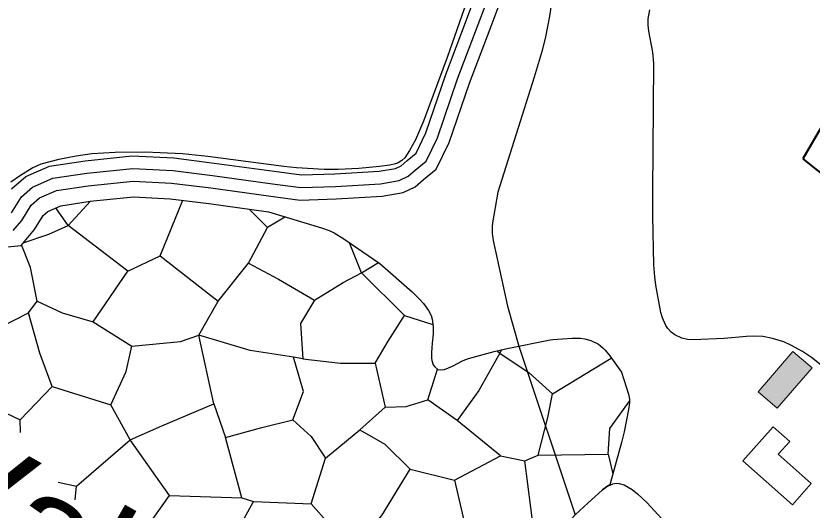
# Model space of a CAD drawing. Extents: x -64005 to -55000, y -89025 to -80000.
# Drawn here: x -62360 to -61726, y -88023 to -87630 of the extents above; entities that cross this region are included whole.
import ezdxf
from ezdxf.enums import TextEntityAlignment as Align

# ---------------------------------------------------------------- set-up
doc = ezdxf.new("R2010")
doc.units = 0
doc.header["$LTSCALE"] = 32
doc.linetypes.add('DOT_DASHED', pattern=[7.7, 5, -1.2, 0.3, -1.2])
doc.linetypes.add('LONG_DASHED', pattern=[7.5, 6, -1.5])
for name, color, linetype, lineweight in [('18', 7, 'Continuous', 25), ('19', 7, 'Continuous', 25), ('2', 7, 'Continuous', 25), ('24', 7, 'Continuous', 25), ('31', 7, 'Continuous', 25), ('39', 7, 'LONG_DASHED', 25), ('7', 7, 'Continuous', 13), ('8', 7, 'Continuous', 25)]:
    doc.layers.add(name, color=color, linetype=linetype, lineweight=lineweight)

msp = doc.modelspace()

# ---------------------------------------------------------------- hatches: boundary and pattern name
at = {"layer": '7'}
msp.add_hatch(color=256, dxfattribs=at).paths.add_polyline_path([(-61741.17, -87896.84), (-61768.83, -87929.11), (-61753.65, -87942.12), (-61725.99, -87909.85)])

# ---------------------------------------------------------------- linework, layer by layer
at = {"layer": '18', "linetype": 'DOT_DASHED', "lineweight": 40}
msp.add_lwpolyline([(-62031.28, -86290.37), (-61300.5, -86486.3), (-61179.73, -86532.12), (-61069.18, -86626.02), (-60966.6, -86696.29), (-60858.8, -86771.78), (-60980.4, -86988.93), (-61117.47, -87235.6), (-61208.88, -87325.91), (-61262.1, -87419.12), (-61406.49, -87469.74), (-61549.57, -87520.74), (-61667.76, -87630.06), (-61733.17, -87743.6), (-61632.21, -87825.64), (-61575.32, -87886.11)], dxfattribs=at)
at = {"layer": '19'}
for p, q in [((-62084.54, -87834.5), (-62070.96, -87826.21)), ((-62050.19, -87868.43), (-62027.66, -87875.47)), ((-62355.93, -87961.36), (-62356.24, -87951.24)), ((-61888.14, -87978.58), (-61884.53, -87994.28)), ((-62312.43, -88015), (-62311.33, -88004.12))]:
    msp.add_line(p, q, dxfattribs=at)
for points in [[(-62520.95, -87779.92), (-62504.77, -87785.01), (-62462.95, -87802.21), (-62438.59, -87810.68), (-62426.33, -87813.13), (-62400.26, -87814.83), (-62377.53, -87814.19), (-62371.76, -87814.19), (-62355.49, -87812.56), (-62344.71, -87799.99), (-62337.87, -87788.75), (-62334.09, -87785.5), (-62323.82, -87780.95), (-62300.39, -87777.46), (-62266.04, -87773.95), (-62236.72, -87775.38), (-62206.09, -87779.28), (-62158.49, -87785.76)], [(-62300.18, -87777.44), (-62317.94, -87796.62), (-62327.83, -87782.73)], [(-62270.38, -87833.16), (-62244.84, -87820.84), (-62226.65, -87776.66)], [(-62145.06, -87789.82), (-62159.46, -87798.39), (-62173.97, -87783.65)], [(-62158.49, -87785.76), (-62116.37, -87798.49), (-62110.15, -87800.78), (-62106.15, -87802.68), (-62098.57, -87807.24), (-62070.03, -87826.85)], [(-62353.81, -87810.6), (-62333.34, -87803.65), (-62317.94, -87796.62)], [(-62342.6, -87856.96), (-62322.78, -87866.22), (-62298.12, -87873.26), (-62270.38, -87833.16), (-62317.94, -87796.62)], [(-62244.84, -87820.84), (-62198.61, -87856.96), (-62174.38, -87826.56), (-62159.46, -87798.39)], [(-62121.96, -87856.09), (-62099.06, -87841.99), (-62084.54, -87834.5), (-62094, -87810.38)], [(-62414.81, -87843.74), (-62409.09, -87866.65), (-62397.63, -87890.45), (-62349.63, -87866.22), (-62342.6, -87856.96), (-62347.88, -87830.08), (-62355.03, -87812.02)], [(-62174.38, -87826.56), (-62150.59, -87839.34), (-62121.96, -87856.09), (-62132.96, -87874.6), (-62131.22, -87902.79), (-62138.71, -87901.46)], [(-62070.03, -87826.85), (-62044.28, -87849.52), (-62038.05, -87855.52), (-62035.18, -87858.79), (-62031.16, -87864.27), (-62029.07, -87868.44), (-62028.21, -87871.33), (-62027.42, -87877.27), (-62027.57, -87882.89), (-62028.36, -87890.38), (-62028.54, -87894.13), (-62028.73, -87897.51), (-62028.93, -87901.99), (-62028.67, -87904.23), (-62027.43, -87907.57), (-62026.29, -87909.23), (-62023.85, -87911.14), (-62022.02, -87911.66), (-62018.43, -87911.34), (-62012.12, -87908.57), (-62003.7, -87904.19), (-61999.32, -87902.56), (-61978.92, -87896.9), (-61968.59, -87894.47), (-61934.49, -87887.79), (-61932.25, -87887.44), (-61916.89, -87886.37), (-61910.21, -87886.39), (-61906.88, -87886.78), (-61901.9, -87888.13), (-61896.01, -87891.23), (-61892.59, -87893.93), (-61890.54, -87895.95), (-61886.91, -87900.42), (-61877.65, -87913.5)], [(-62131.22, -87902.79), (-62101.26, -87906.31), (-62073.53, -87906.31), (-62063.4, -87888.69), (-62050.19, -87868.43), (-62084.54, -87834.5)], [(-62298.12, -87873.26), (-62267.3, -87892.66), (-62228.55, -87889.12), (-62214.02, -87883.83), (-62198.61, -87856.96)], [(-62416.58, -87926.57), (-62385.31, -87937.59), (-62356.24, -87951.24), (-62330.7, -87924.82), (-62340.39, -87898.38), (-62349.63, -87866.22)], [(-62268.61, -87967.11), (-62243.52, -87956.1), (-62202.12, -87938.47), (-62214.02, -87883.83)], [(-62202.12, -87938.47), (-62192.89, -87965.35), (-62163.82, -87957.42), (-62139.16, -87951.24), (-62130.79, -87928.77), (-62138.71, -87901.46), (-62173.06, -87896.17), (-62214.02, -87883.83)], [(-62330.7, -87924.82), (-62284.03, -87939.36), (-62271.7, -87912.92), (-62267.3, -87892.66)], [(-61974.45, -87898.38), (-61991.19, -87927.9), (-62008.35, -87951.7), (-62031.68, -87935.39), (-62024.07, -87910.97)], [(-61976.68, -87896.37), (-61974.45, -87898.38), (-61972.76, -87895.45)], [(-61974.45, -87898.38), (-61951.11, -87913.8), (-61932.61, -87930.55), (-61885.7, -87902.12)], [(-62073.53, -87906.31), (-62065.6, -87941.13), (-62048.87, -87940.68), (-62031.68, -87935.39)], [(-61877.65, -87913.5), (-61871.96, -87931), (-61871.24, -87934.98), (-61871.25, -87937.71), (-61871.96, -87943.15), (-61875.43, -87960.74), (-61877.61, -87969.43), (-61887, -88003.13)], [(-61974.01, -87979.89), (-61954.63, -87983.86), (-61944.06, -87979.45), (-61936.14, -87949.49), (-61932.61, -87930.55)], [(-61944.06, -87979.45), (-61888.14, -87978.58), (-61886.82, -87958.31), (-61871.25, -87936.47)], [(-62325.86, -88000.89), (-62311.33, -88004.12), (-62268.61, -87967.11), (-62284.03, -87939.36)], [(-62139.16, -87951.24), (-62124.6, -87964.47), (-62113.16, -87981.66), (-62085.86, -87959.18), (-62065.6, -87941.13)], [(-62085.86, -87959.18), (-62066.04, -87970.64), (-62045.78, -87990.47), (-62010.55, -87999.27), (-61974.01, -87979.89), (-62008.35, -87951.7)], [(-62276.58, -88050.52), (-62264.73, -88049.81), (-62237.43, -88011.47), (-62268.61, -87967.11)], [(-62237.43, -88011.47), (-62179.74, -88013.23), (-62192.89, -87965.35)], [(-62179.74, -88013.23), (-62170.49, -88016.31), (-62124.7, -88018.08), (-62113.16, -87981.66)], [(-62010.55, -87999.27), (-61999.89, -88044.96), (-61978.76, -88061.25), (-61947.48, -88039.66), (-61954.63, -87983.86)], [(-62124.7, -88018.08), (-62092.12, -88054.66), (-62068.34, -88027.33), (-62045.78, -87990.47)], [(-61887, -88003.13), (-61889.49, -88004.62), (-61892.74, -88007.01), (-61898.8, -88012.62), (-61904.24, -88017.2), (-61914.53, -88026.98), (-61924.23, -88037.39), (-61942.8, -88059.11), (-61956.9, -88075.24), (-61964.28, -88082.97), (-62076.22, -88195.17), (-62180.64, -88299.46)], [(-62233.02, -88085.92), (-62196.03, -88082.41), (-62186.34, -88059.94), (-62182.38, -88037.9), (-62170.49, -88016.31)]]:
    msp.add_lwpolyline(points, dxfattribs=at)
at = {"layer": '2'}
msp.add_lwpolyline([(-61933.41, -87619.72), (-61934.82, -87630.34), (-61938.01, -87646.61), (-61940.77, -87657.42), (-61947.09, -87678.65), (-61975.9, -87770.23), (-61980.2, -87794.72), (-61980.54, -87797.51), (-61980.47, -87803.13), (-61979.67, -87808.77), (-61968.23, -87861), (-61959.35, -87892.66), (-61914.53, -88026.98)], dxfattribs=at)
at = {"layer": '24'}
for points in [[(-62001.08, -87619.16), (-62016.47, -87663.14), (-62035.11, -87713.83), (-62041.5, -87728.52), (-62046.24, -87737.17), (-62050.03, -87742.84), (-62052.54, -87745.15), (-62055.46, -87746.88), (-62057.57, -87747.74), (-62061.95, -87748.81), (-62070.19, -87749.92), (-62086.69, -87751.47), (-62103.22, -87752.13), (-62114.22, -87752.07), (-62136.14, -87750.77), (-62146.24, -87749.71), (-62206.78, -87741.75), (-62227, -87739.77), (-62244.84, -87738.8), (-62256.77, -87738.5), (-62280.62, -87738.55), (-62299.25, -87739.74), (-62311.6, -87741.47), (-62325.28, -87744.17), (-62339.6, -87747.93), (-62346.04, -87750.73), (-62356.04, -87756.83), (-62363.64, -87762.32)], [(-61716.11, -87910.02), (-61726.49, -87901.79), (-61733.53, -87896.93), (-61742.76, -87891.8), (-61748.52, -87889.31), (-61757.43, -87886.51), (-61765.09, -87885.12), (-61772.4, -87884.72), (-61778.26, -87884.94), (-61795.84, -87886.65), (-61820.5, -87887.67), (-61825.02, -87887.32), (-61829.53, -87886.3), (-61835.14, -87883.7), (-61838.09, -87881.52), (-61840.72, -87878.73), (-61842.4, -87876.27), (-61845.1, -87870.18), (-61846.3, -87865.84), (-61850.24, -87844.13), (-61851.11, -87837.68), (-61851.82, -87827.95), (-61852.67, -87789.2), (-61852.77, -87769.82), (-61851.81, -87667.86), (-61852.57, -87658.86), (-61855.73, -87642.05), (-61856.26, -87637.25), (-61856.33, -87632.45), (-61855.19, -87625.25)]]:
    msp.add_lwpolyline(points, dxfattribs=at)
at = {"layer": '39'}
msp.add_lwpolyline([(-62362.98, -87786.73), (-62355.24, -87774.03), (-62346.25, -87766.28), (-62330.15, -87759.15), (-62303.19, -87755.13), (-62266.64, -87751.4), (-62234.74, -87752.95), (-62203.15, -87756.97), (-62155.44, -87763.47), (-62132.83, -87766.57), (-62105.27, -87765.63), (-62069.34, -87763.46), (-62054.47, -87760.97), (-62047.35, -87757.57), (-62041.77, -87752.61), (-62033.1, -87745.49), (-62024.12, -87726.9), (-62008, -87680.13), (-61991.59, -87636.76), (-61982.92, -87613.52), (-61979.2, -87600.82), (-61976.73, -87587.81), (-61975.18, -87569.23), (-61973.57, -87537.55)], dxfattribs=at)
at = {"layer": '7'}
for points in [[(-61741.17, -87896.84), (-61768.83, -87929.11), (-61753.65, -87942.12), (-61725.99, -87909.85)], [(-61741.59, -88018.86), (-61781.05, -87984.01), (-61756.95, -87956.74), (-61743.72, -87968.43), (-61752.81, -87978.72), (-61726.59, -88001.87)]]:
    msp.add_lwpolyline(points, close=True, dxfattribs=at)
at = {"layer": '7', "lineweight": 25}
msp.add_lwpolyline([(-61914.53, -88026.98), (-61904.24, -88017.2), (-61898.8, -88012.62), (-61892.74, -88007.01), (-61889.49, -88004.62), (-61884.57, -88002.17), (-61881.62, -88001.69), (-61879.58, -88001.82), (-61875.42, -88003.05), (-61869.07, -88006.74), (-61864.89, -88010.04), (-61857.06, -88017.38), (-61845.67, -88029.87)], dxfattribs=at)
at = {"layer": '8', "linetype": 'LONG_DASHED'}
msp.add_lwpolyline([(-62362.96, -87767.48), (-62351.65, -87757.74), (-62332.96, -87749.46), (-62304.43, -87745.21), (-62266.91, -87741.38), (-62233.86, -87742.98), (-62201.84, -87747.06), (-62154.09, -87753.56), (-62132.32, -87756.54), (-62105.74, -87755.64), (-62070.47, -87753.51), (-62057.51, -87751.34), (-62052.94, -87749.16), (-62048.27, -87745.01), (-62041.15, -87739.16), (-62033.38, -87723.08), (-62017.41, -87676.73), (-62000.95, -87633.24), (-61992.42, -87610.37), (-61988.93, -87598.48), (-61986.65, -87586.46), (-61985.16, -87568.56), (-61984.36, -87552.77)], dxfattribs=at)
at = {"layer": '8'}
msp.add_lwpolyline([(-62361.72, -87800.62), (-62354.86, -87792.62), (-62347.52, -87780.58), (-62340.85, -87774.82), (-62327.34, -87768.84), (-62301.95, -87765.05), (-62266.37, -87761.42), (-62235.62, -87762.92), (-62204.46, -87766.88), (-62156.79, -87773.38), (-62133.34, -87776.59), (-62104.8, -87775.62), (-62068.21, -87773.41), (-62051.43, -87770.6), (-62041.76, -87765.98), (-62035.27, -87760.21), (-62025.05, -87751.82), (-62014.86, -87730.72), (-61998.59, -87683.53), (-61982.23, -87640.28), (-61973.42, -87616.68)], dxfattribs=at)

# ---------------------------------------------------------------- texts
at = {"layer": '31', "width": 1.1}
msp.add_text('Vala', height=80, rotation=330.32, dxfattribs=at).set_placement((-62344.02, -88075.09), align=Align.CENTER)

doc.saveas('drawing.dxf')
